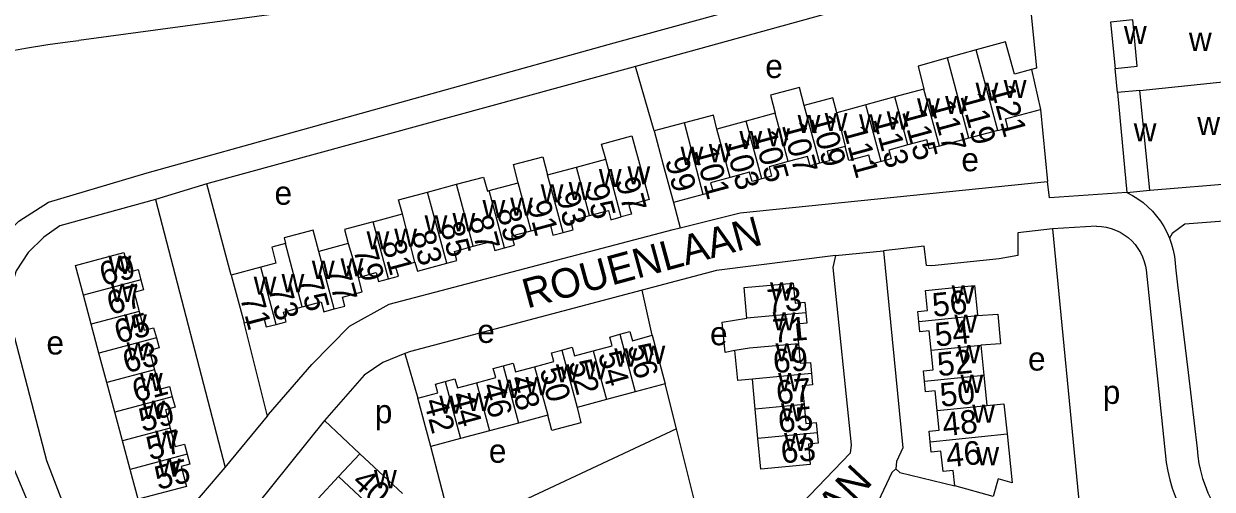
# Model space of a CAD drawing. Extents: x 157768 to 159790, y 387230 to 389604.
# Drawn here: x 159150 to 159351.4, y 389346.2 to 389425.1 of the extents above; entities that cross this region are included whole.
import ezdxf

# ---------------------------------------------------------------- set-up
doc = ezdxf.new("R2010")
doc.units = 0
for name, color, linetype in [('BLT_Basislijn', 7, 'Continuous'), ('BLT_Bebouwing', 7, 'Continuous'), ('BLT_Centroide', 7, 'Continuous'), ('BLT_Huisnummer', 7, 'Continuous'), ('BLT_Huisnummer_ tussenligend', 7, 'Continuous'), ('BLT_Onderverdeling_panden', 7, 'Continuous'), ('BLT_Straatnaam', 7, 'Continuous')]:
    doc.layers.add(name, color=color, linetype=linetype)

msp = doc.modelspace()

# ---------------------------------------------------------------- linework, layer by layer
at = {"layer": 'BLT_Basislijn'}
for p, q in [((159319.48, 389436.03), (159253.67, 389417.86)), ((159197.45, 389427.42), (159159.31, 389422.25)), ((159256.82, 389406.92), (159253.67, 389417.86)), ((159335.37, 389413.42), (159334.95, 389417.52)), ((159339.16, 389413.8), (159356.95, 389415.61)), ((159181.03, 389397.93), (159172.33, 389395.27)), ((159185.14, 389382.48), (159181.03, 389397.93)), ((159340.84, 389396.86), (159358.65, 389398.38)), ((159172.33, 389395.27), (159184.1, 389349.85)), ((159260.11, 389394.81), (159261.26, 389390.49)), ((159331.83, 389390.79), (159324.37, 389390.31)), ((159324.37, 389390.31), (159328.92, 389343.05)), ((159287.55, 389385.78), (159295.72, 389386.61)), ((159340.21, 389383.4), (159343.6, 389350.68)), ((159345.19, 389383.8), (159345.55, 389380.84)), ((159345.55, 389380.84), (159347.33, 389365.94)), ((159256.49, 389372.27), (159254.82, 389379.93)), ((159191.28, 389358.58), (159187.32, 389374.37)), ((159214.56, 389369.16), (159216.79, 389361.59)), ((159347.33, 389365.94), (159348.88, 389353.08)), ((159260.62, 389356.43), (159258.69, 389364.06)), ((159184.1, 389349.85), (159191.28, 389358.58)), ((159206.93, 389352.17), (159200.94, 389357.83)), ((159263.75, 389344), (159260.62, 389356.43)), ((159222.8, 389338.73), (159218.99, 389353.39))]:
    msp.add_line(p, q, dxfattribs=at)
for points in [[(159162.24, 389322.62), (159155.93, 389332.51), (159153.56, 389337.2), (159148.13, 389350.16), (159145.46, 389359.07), (159142.05, 389374.24), (159142.56, 389381.04), (159143.04, 389382.63), (159145.38, 389387.32), (159146.7, 389389.16), (159149.15, 389391.64), (159154.18, 389394.82), (159170.91, 389399.82), (159250.06, 389421.84), (159365.97, 389453.67), (159372.56, 389454.02), (159378.6, 389452.6), (159380.39, 389451.76), (159392.61, 389443.64), (159395.21, 389440.74), (159396.75, 389438.28), (159397.33, 389436.4), (159399.66, 389416.25), (159408.15, 389328.62)], [(159319.48, 389436.03), (159320.59, 389427.78), (159321.61, 389417.58), (159320.78, 389417.35)], [(159128.07, 389415.76), (159131.71, 389416.82), (159135.39, 389417.81), (159139.1, 389418.71), (159142.82, 389419.54), (159146.55, 389420.29), (159150.3, 389420.96), (159154.07, 389421.56), (159157.84, 389422.07), (159159.31, 389422.25)], [(159253.67, 389417.86), (159252.66, 389417.58), (159181.42, 389398.06), (159181.03, 389397.93)], [(159322.31, 389410.58), (159323.52, 389398.36)], [(159261.26, 389390.49), (159271.39, 389393.01), (159323.52, 389398.36)], [(159336.94, 389396.51), (159323.86, 389395.57), (159323.52, 389398.36)], [(159172.33, 389395.27), (159156.09, 389390.81), (159153.38, 389388.89), (159150.7, 389386.3), (159148.67, 389383.2), (159147.68, 389379.98), (159147.7, 389374.7), (159153.86, 389351.02), (159158.28, 389339.41), (159162.68, 389331.92), (159163.34, 389331.79), (159163.93, 389332.17)], [(159336.94, 389396.51), (159337.9, 389396), (159338.82, 389395.42), (159339.69, 389394.78), (159340.51, 389394.07), (159341.27, 389393.3), (159341.98, 389392.48), (159342.63, 389391.61), (159343.21, 389390.7), (159343.72, 389389.74), (159344.15, 389388.75)], [(159360.28, 389382.28), (159359.3, 389392.1), (159346.78, 389391.11), (159344.64, 389389.56), (159344.15, 389388.75)], [(159191.28, 389358.58), (159191.49, 389358.84), (159198.81, 389367.3), (159205.18, 389373.81), (159211.89, 389377.54), (159260.04, 389390.19), (159261.26, 389390.49)], [(159324.37, 389390.31), (159318.47, 389389.65), (159318.47, 389385.83), (159315.32, 389385.26), (159303.9, 389384.04), (159303, 389384.13), (159302.62, 389387.41), (159295.72, 389386.61)], [(159331.83, 389390.79), (159332.66, 389390.74), (159333.47, 389390.61), (159334.27, 389390.4), (159335.05, 389390.11), (159335.8, 389389.76), (159336.51, 389389.33), (159337.17, 389388.84), (159337.78, 389388.28), (159338.34, 389387.67), (159338.83, 389387), (159339.26, 389386.3), (159339.62, 389385.55), (159339.9, 389384.77), (159340.11, 389383.97), (159340.21, 389383.4)], [(159344.15, 389388.75), (159344.52, 389387.73), (159344.81, 389386.69), (159345.02, 389385.62), (159345.15, 389384.55), (159345.19, 389383.8)], [(159287.55, 389385.78), (159267.38, 389383.26), (159254.82, 389379.93)], [(159287.55, 389385.78), (159287.13, 389383.77), (159290.23, 389353.69), (159290.04, 389352.29), (159272.19, 389333.68), (159271.07, 389332.51)], [(159295.72, 389386.61), (159298.96, 389353.18), (159297.88, 389350.89), (159297.81, 389349.62)], [(159254.82, 389379.93), (159215.51, 389369.54), (159214.56, 389369.16)], [(159214.56, 389369.16), (159210.84, 389367.67), (159207.65, 389365.52), (159200.94, 389357.83)], [(159200.94, 389357.83), (159183.46, 389335.99), (159168.17, 389318.14)], [(159260.62, 389356.43), (159223.71, 389339.09), (159222.8, 389338.73)], [(159348.88, 389353.08), (159348.99, 389351.79), (159349.17, 389350.51), (159349.35, 389349.56)], [(159343.6, 389350.68), (159343.87, 389349.22), (159344.22, 389347.78), (159344.65, 389346.36), (159345.16, 389344.97), (159345.74, 389343.61), (159346.4, 389342.27), (159347.12, 389340.98), (159347.91, 389339.73), (159348.77, 389338.52), (159349.7, 389337.36), (159350.08, 389336.91)], [(159163.93, 389332.17), (159173.02, 389342.87), (159173.5, 389342.87), (159176.21, 389340.99), (159176.78, 389341.25), (159184.1, 389349.85)], [(159297.81, 389349.62), (159297.11, 389349.03), (159294.82, 389344.07), (159270.91, 389319.73)], [(159297.81, 389349.62), (159298.45, 389349.03), (159307.79, 389346.74)], [(159349.35, 389349.56), (159349.78, 389348), (159350.2, 389346.78), (159350.7, 389345.58), (159351.26, 389344.42), (159351.9, 389343.3), (159352.61, 389342.22), (159353.38, 389341.18), (159354.21, 389340.19), (159354.86, 389339.51)]]:
    msp.add_lwpolyline(points, dxfattribs=at)
at = {"layer": 'BLT_Bebouwing'}
for p, q in [((159311.42, 389420.68), (159306.55, 389419.3)), ((159320.78, 389417.35), (159322.31, 389410.58)), ((159302.55, 389414.03), (159297.61, 389412.69)), ((159339.16, 389413.8), (159335.37, 389413.42)), ((159335.37, 389413.42), (159336.94, 389396.51)), ((159292.7, 389411.35), (159287.78, 389410.02)), ((159297.61, 389412.69), (159292.7, 389411.35)), ((159277.35, 389409.91), (159272.43, 389408.58)), ((159261.96, 389408.3), (159256.82, 389406.92)), ((159272.43, 389408.58), (159267.47, 389407.23)), ((159243.68, 389400.78), (159248.61, 389402.11)), ((159238.77, 389399.46), (159243.68, 389400.78)), ((159228.87, 389396.8), (159233.8, 389398.13)), ((159209.21, 389391.52), (159214.15, 389392.85)), ((159204.98, 389387.81), (159199.99, 389386.47)), ((159190.15, 389383.83), (159185.14, 389382.48)), ((159185.14, 389382.48), (159187.32, 389374.37)), ((159161.41, 389374.16), (159160.1, 389379.09)), ((159162.73, 389369.24), (159161.41, 389374.16)), ((159164.07, 389364.25), (159162.73, 389369.24)), ((159312.18, 389370.59), (159312.7, 389365.5)), ((159273.96, 389359.76), (159273.49, 389364.86)), ((159312.7, 389365.5), (159313.23, 389360.37)), ((159165.41, 389359.23), (159164.07, 389364.25)), ((159253.63, 389362.7), (159248.73, 389361.38)), ((159258.69, 389364.06), (159253.63, 389362.7)), ((159248.73, 389361.38), (159243.78, 389360.05)), ((159166.71, 389354.36), (159165.41, 389359.23)), ((159238.79, 389358.71), (159233.86, 389357.39)), ((159274.42, 389354.8), (159273.96, 389359.76)), ((159233.86, 389357.39), (159228.92, 389356.06)), ((159224.02, 389354.75), (159218.99, 389353.39)), ((159228.92, 389356.06), (159224.02, 389354.75)), ((159168, 389349.53), (159166.71, 389354.36))]:
    msp.add_line(p, q, dxfattribs=at)
for points in [[(159337.95, 389425.76), (159334.18, 389425.39), (159334.95, 389417.52)], [(159334.95, 389417.52), (159338.72, 389417.89), (159337.95, 389425.76)], [(159320.78, 389417.35), (159317.89, 389416.57), (159316.4, 389422.04), (159311.42, 389420.68)], [(159306.55, 389419.3), (159301.6, 389417.92), (159302.55, 389414.03)], [(159282.26, 389411.25), (159281.46, 389414.31), (159276.54, 389413.01), (159277.35, 389409.91)], [(159340.84, 389396.86), (159339.16, 389413.8)], [(159287.78, 389410.02), (159287.09, 389412.56), (159282.26, 389411.25)], [(159267.47, 389407.23), (159266.87, 389409.6), (159261.96, 389408.3)], [(159315.08, 389407.01), (159316.77, 389407.47), (159316.37, 389408.97), (159322.31, 389410.58)], [(159315.08, 389407.01), (159310.14, 389405.68)], [(159248.61, 389402.11), (159247.91, 389404.7), (159253.06, 389406.08), (159254.67, 389400.1), (159255.97, 389395.27), (159252.56, 389394.35), (159252.98, 389392.8), (159251.24, 389392.34)], [(159256.82, 389406.92), (159258.38, 389401.18), (159260.11, 389394.81)], [(159305.18, 389404.34), (159303.46, 389403.87), (159303.04, 389405.43), (159299.81, 389404.56)], [(159310.14, 389405.68), (159305.18, 389404.34)], [(159289.2, 389404.3), (159286.14, 389403.48), (159286.57, 389401.88), (159284.92, 389401.43)], [(159295.31, 389401.74), (159293.62, 389401.28), (159293.21, 389402.81), (159289.85, 389401.9), (159289.2, 389404.3)], [(159299.81, 389404.56), (159296.59, 389403.68), (159296.99, 389402.2), (159295.31, 389401.74)], [(159233.8, 389398.13), (159233.01, 389401.23), (159237.95, 389402.53), (159238.77, 389399.46)], [(159279.57, 389401.72), (159276.32, 389400.84), (159276.74, 389399.27), (159275.08, 389398.82)], [(159284.92, 389401.43), (159283.27, 389400.98), (159282.83, 389402.61), (159279.57, 389401.72)], [(159223.35, 389397.87), (159227.92, 389399.1), (159228.6, 389396.73), (159228.87, 389396.8)], [(159269.7, 389399.04), (159266.39, 389398.15), (159266.82, 389396.59), (159265.13, 389396.13)], [(159275.08, 389398.82), (159273.42, 389398.37), (159273, 389399.94), (159269.7, 389399.04)], [(159218.43, 389396.55), (159223.35, 389397.87)], [(159214.15, 389392.85), (159213.49, 389395.24), (159218.43, 389396.55)], [(159265.13, 389396.13), (159263.44, 389395.67), (159260.11, 389394.81)], [(159336.94, 389396.51), (159340.84, 389396.86)], [(159245.89, 389392.56), (159249.09, 389393.42), (159249.51, 389391.87), (159251.24, 389392.34)], [(159209.21, 389391.52), (159204.34, 389390.21), (159204.98, 389387.81)], [(159241.39, 389389.72), (159243.1, 389390.18), (159242.68, 389391.7), (159245.89, 389392.56)], [(159199.99, 389386.47), (159199.02, 389390.12), (159194.1, 389388.81), (159194.36, 389387.84)], [(159231.47, 389387.1), (159233.15, 389387.55), (159232.72, 389389.12), (159235.99, 389390)], [(159235.99, 389390), (159239.25, 389390.87), (159239.68, 389389.26), (159241.39, 389389.72)], [(159194.36, 389387.84), (159192.01, 389387.21), (159192.73, 389384.52), (159190.15, 389383.83)], [(159221.7, 389384.48), (159223.39, 389384.94), (159222.97, 389386.5), (159226.17, 389387.36)], [(159226.17, 389387.36), (159229.38, 389388.22), (159229.8, 389386.65), (159231.47, 389387.1)], [(159160.1, 389379.09), (159158.75, 389384.11), (159162.1, 389385.01), (159166.93, 389386.3), (159167.82, 389383), (159169.37, 389383.41), (159169.83, 389381.69)], [(159206.69, 389382.09), (159209.72, 389382.91), (159210.13, 389381.38), (159211.81, 389381.84)], [(159211.81, 389381.84), (159213.49, 389382.29), (159213.07, 389383.84), (159216.29, 389384.7)], [(159216.29, 389384.7), (159216.7, 389383.14), (159221.7, 389384.48)], [(159169.83, 389381.69), (159170.29, 389379.97), (159168.67, 389379.54), (159169.52, 389376.33)], [(159202.61, 389376.75), (159204.39, 389377.23), (159203.98, 389378.74), (159207.35, 389379.64), (159206.69, 389382.09)], [(159272.54, 389375.18), (159272.07, 389380.35), (159280.4, 389381.12), (159280.71, 389377.73), (159282.37, 389377.89), (159282.53, 389376.1)], [(159301.69, 389374.6), (159301.52, 389376.33), (159303.17, 389376.5), (159302.82, 389379.87), (159311.14, 389380.72), (159311.65, 389375.75), (159311.66, 389375.62)], [(159192.76, 389374.13), (159194.44, 389374.58), (159194, 389376.22), (159197.19, 389377.08)], [(159197.19, 389377.08), (159200.38, 389377.93), (159200.83, 389376.27), (159202.61, 389376.75)], [(159169.52, 389376.33), (159170.38, 389373.13), (159171.99, 389373.56), (159172.46, 389371.84)], [(159187.32, 389374.37), (159190.65, 389375.26), (159191.08, 389373.68), (159192.76, 389374.13)], [(159270.52, 389369.68), (159268.84, 389369.37), (159268.37, 389374.48), (159272.54, 389375.18)], [(159282.53, 389376.1), (159282.7, 389374.31), (159280.98, 389374.15), (159281.29, 389370.84)], [(159311.66, 389375.62), (159315.07, 389375.88), (159315.55, 389370.81), (159312.18, 389370.59)], [(159251.01, 389372.44), (159252.72, 389372.9), (159253.14, 389371.36), (159256.49, 389372.27)], [(159303.76, 389369.73), (159303.43, 389373.03), (159301.87, 389372.87), (159301.69, 389374.6)], [(159172.46, 389371.84), (159172.92, 389370.12), (159171.29, 389369.68), (159172.16, 389366.42)], [(159246.51, 389369.62), (159249.7, 389370.48), (159249.3, 389371.98), (159251.01, 389372.44)], [(159256.49, 389372.27), (159257.79, 389367.44), (159258.69, 389364.06)], [(159281.29, 389370.84), (159281.59, 389367.52), (159283.31, 389367.68), (159283.49, 389365.78)], [(159236.57, 389366.95), (159239.81, 389367.82), (159239.41, 389369.29), (159241.17, 389369.77)], [(159241.17, 389369.77), (159242.93, 389370.24), (159243.32, 389368.77), (159246.51, 389369.62)], [(159273.49, 389364.86), (159270.99, 389364.63), (159270.52, 389369.68)], [(159302.65, 389364.47), (159302.46, 389366.26), (159304.1, 389366.43), (159303.76, 389369.73)], [(159226.73, 389364.23), (159229.97, 389365.1), (159229.55, 389366.66), (159231.25, 389367.12)], [(159231.25, 389367.12), (159232.94, 389367.57), (159233.34, 389366.08), (159236.57, 389366.95)], [(159172.16, 389366.42), (159173.04, 389363.15), (159174.69, 389363.59), (159175.15, 389361.84)], [(159221.42, 389364.44), (159223.07, 389364.89), (159223.48, 389363.36), (159226.73, 389364.23)], [(159283.49, 389365.78), (159283.66, 389363.89), (159281.93, 389363.73), (159282.23, 389360.52)], [(159216.79, 389361.59), (159220.18, 389362.5), (159219.77, 389364), (159221.42, 389364.44)], [(159304.81, 389359.51), (159304.46, 389362.84), (159302.83, 389362.67), (159302.65, 389364.47)], [(159175.15, 389361.84), (159175.62, 389360.09), (159173.98, 389359.65), (159174.82, 389356.53)], [(159218.99, 389353.39), (159218.09, 389356.76), (159216.79, 389361.59)], [(159243.78, 389360.05), (159244.39, 389357.45), (159239.47, 389356.14), (159238.79, 389358.71)], [(159282.23, 389360.52), (159282.52, 389357.32), (159284.28, 389357.48), (159284.44, 389355.72)], [(159303.62, 389354.23), (159303.43, 389356), (159305.15, 389356.17), (159304.81, 389359.51)], [(159313.23, 389360.37), (159316.12, 389360.67), (159316.65, 389355.57)], [(159174.82, 389356.53), (159175.65, 389353.41), (159177.23, 389353.84), (159177.69, 389352.12)], [(159284.44, 389355.72), (159284.61, 389353.97), (159282.97, 389353.82), (159283.29, 389350.37), (159274.9, 389349.6), (159274.42, 389354.8)], [(159316.65, 389355.57), (159317.49, 389347.28), (159315.12, 389347.92), (159314.31, 389344.96)], [(159307.79, 389346.74), (159307.52, 389349.33), (159305.79, 389349.16), (159305.43, 389352.63), (159303.8, 389352.46), (159303.62, 389354.23)], [(159177.69, 389352.12), (159178.15, 389350.4), (159176.65, 389350), (159177.54, 389346.65), (159169.36, 389344.46), (159168.07, 389349.3), (159168, 389349.53)], [(159206.93, 389352.17), (159203.34, 389348.33)], [(159214.19, 389345.42), (159211.76, 389347.69), (159206.93, 389352.17)], [(159203.34, 389348.33), (159199.86, 389344.59), (159200.99, 389343.52), (159200.96, 389343.49)], [(159314.31, 389344.96), (159307.79, 389346.74)]]:
    msp.add_lwpolyline(points, dxfattribs=at)
at = {"layer": 'BLT_Onderverdeling_panden'}
for p, q in [((159310.14, 389405.68), (159306.55, 389419.3)), ((159315.08, 389407.01), (159311.42, 389420.68)), ((159305.18, 389404.34), (159302.55, 389414.03)), ((159284.92, 389401.43), (159282.26, 389411.25)), ((159295.31, 389401.74), (159292.7, 389411.35)), ((159299.81, 389404.56), (159297.61, 389412.69)), ((159279.57, 389401.72), (159277.35, 389409.91)), ((159287.78, 389410.02), (159289.2, 389404.3)), ((159265.13, 389396.13), (159261.96, 389408.3)), ((159269.7, 389399.04), (159267.47, 389407.23)), ((159275.08, 389398.82), (159272.43, 389408.58)), ((159251.24, 389392.34), (159248.61, 389402.11)), ((159241.39, 389389.72), (159238.77, 389399.46)), ((159245.89, 389392.56), (159243.68, 389400.78)), ((159226.17, 389387.36), (159223.35, 389397.87)), ((159235.99, 389390), (159233.8, 389398.13)), ((159221.7, 389384.48), (159218.43, 389396.55)), ((159231.47, 389387.1), (159228.87, 389396.8)), ((159211.81, 389381.84), (159209.21, 389391.52)), ((159216.29, 389384.7), (159214.15, 389392.85)), ((159197.19, 389377.08), (159194.36, 389387.84)), ((159204.98, 389387.81), (159206.69, 389382.09)), ((159202.61, 389376.75), (159199.99, 389386.47)), ((159192.76, 389374.13), (159190.15, 389383.83)), ((159169.83, 389381.69), (159160.1, 389379.09)), ((159169.52, 389376.33), (159161.41, 389374.16)), ((159282.53, 389376.1), (159272.54, 389375.18)), ((159301.69, 389374.6), (159311.66, 389375.62)), ((159172.46, 389371.84), (159162.73, 389369.24)), ((159251.01, 389372.44), (159253.63, 389362.7)), ((159241.17, 389369.77), (159243.78, 389360.05)), ((159246.51, 389369.62), (159248.73, 389361.38)), ((159303.76, 389369.73), (159312.18, 389370.59)), ((159231.25, 389367.12), (159233.86, 389357.39)), ((159236.57, 389366.95), (159238.79, 389358.71)), ((159172.16, 389366.42), (159164.07, 389364.25)), ((159283.49, 389365.78), (159273.49, 389364.86)), ((159302.65, 389364.47), (159312.7, 389365.5)), ((159221.42, 389364.44), (159224.02, 389354.75)), ((159226.73, 389364.23), (159228.92, 389356.06)), ((159175.15, 389361.84), (159165.41, 389359.23)), ((159282.23, 389360.52), (159273.96, 389359.76)), ((159304.81, 389359.51), (159313.23, 389360.37)), ((159174.82, 389356.53), (159166.71, 389354.36)), ((159284.44, 389355.72), (159274.42, 389354.8)), ((159303.62, 389354.23), (159316.65, 389355.57)), ((159177.69, 389352.12), (159168, 389349.53)), ((159203.34, 389348.33), (159210.59, 389341.57))]:
    msp.add_line(p, q, dxfattribs=at)
msp.add_lwpolyline([(159281.29, 389370.84), (159273.01, 389370.07), (159270.52, 389369.68)], dxfattribs=at)

# ---------------------------------------------------------------- texts
at = {"layer": 'BLT_Centroide'}
for s, p in [('w', (159336.45, 389421.64)), ('w', (159347.47, 389420.5)), ('e', (159275.67, 389415.9)), ('w', (159311.3, 389412.03)), ('w', (159316.08, 389412.48)), ('w', (159301.39, 389409.36)), ('w', (159306.14, 389409.8)), ('w', (159281.14, 389406.55)), ('w', (159285.73, 389406.92)), ('w', (159291.55, 389406.69)), ('w', (159296.25, 389407.16)), ('w', (159348.89, 389406.22)), ('w', (159276, 389404.31)), ('w', (159338.11, 389405.16)), ('w', (159271.28, 389403.86)), ('w', (159261.3, 389401.17)), ('w', (159266.09, 389401.62)), ('e', (159308.9, 389400.08)), ('w', (159247.45, 389397.41)), ('w', (159252.3, 389397.86)), ('e', (159192.48, 389394.41)), ('w', (159237.59, 389394.8)), ('w', (159242.33, 389395.19)), ('w', (159227.73, 389392.14)), ('w', (159232.42, 389392.56)), ('w', (159222.64, 389389.92)), ('w', (159217.92, 389389.52)), ('w', (159208.08, 389386.84)), ('w', (159212.77, 389387.28)), ('w', (159164.34, 389382.69)), ('w', (159198.81, 389381.83)), ('w', (159203.67, 389382.25)), ('w', (159164.75, 389377.94)), ('w', (159188.95, 389379.16)), ('w', (159193.67, 389379.58)), ('w', (159276.47, 389378.16)), ('w', (159307.25, 389377.66)), ('w', (159166.99, 389372.78)), ('w', (159276.91, 389373.09)), ('w', (159307.72, 389372.69)), ('e', (159226.85, 389370.98)), ('e', (159266.3, 389370.58)), ('e', (159153.82, 389369.02)), ('w', (159167.39, 389368.03)), ('w', (159277.39, 389367.84)), ('w', (159250.08, 389366.97)), ('w', (159254.84, 389367.42)), ('w', (159308.24, 389367.53)), ('e', (159320.2, 389366.29)), ('w', (159240.17, 389364.3)), ('w', (159244.95, 389364.78)), ('w', (159169.67, 389362.81)), ('w', (159230.3, 389361.66)), ('w', (159235.02, 389362.11)), ('w', (159277.85, 389362.78)), ('w', (159308.75, 389362.5)), ('p', (159332.86, 389360.64)), ('w', (159170.05, 389358.09)), ('w', (159220.41, 389358.97)), ('w', (159225.17, 389359.44)), ('w', (159278.32, 389357.66)), ('p', (159209.48, 389357.36)), ('w', (159310.73, 389357.44)), ('w', (159172.25, 389353.03)), ('w', (159278.84, 389352.66)), ('e', (159228.81, 389350.66)), ('w', (159311.43, 389350.25)), ('w', (159172.72, 389348.28)), ('w', (159209.34, 389346.34))]:
    msp.add_text(s, height=4, dxfattribs=at).set_placement(p)
at = {"layer": 'BLT_Huisnummer'}
for s, rotation, p in [('121', 285.1876, (159313.87, 389414.22)), ('115', 285.1876, (159298.8, 389410.21)), ('107', 285.1876, (159278.43, 389407.91)), ('111', 285.1876, (159288.8, 389407.29)), ('103', 285.1978, (159268.65, 389405.21)), ('99', 285.1978, (159258.64, 389401.97)), ('97', 285.051, (159250.24, 389398.55)), ('91', 285.0452, (159235.23, 389394.59)), ('87', 285.0452, (159225.38, 389392.05)), ('83', 285.0452, (159215.62, 389389.54)), ('79', 285.0452, (159205.8, 389386.8)), ('69', 14.9745, (159163.45, 389380.61)), ('75', 285.0452, (159196.49, 389381.76)), ('71', 285.0452, (159186.6, 389378.67)), ('73', 5.2621, (159276.11, 389376.01)), ('56', 5.8429, (159304.15, 389375.39)), ('63', 14.9745, (159167.37, 389365.81)), ('56', 285.037, (159252.24, 389370.35)), ('50', 285.037, (159237.38, 389366.39)), ('67', 5.2621, (159277.69, 389360.56)), ('46', 285.037, (159227.49, 389363.71)), ('50', 5.8429, (159305.46, 389360.13)), ('59', 14.9745, (159170.11, 389355.85)), ('42', 285.037, (159217.74, 389361.08)), ('63', 5.2621, (159278.47, 389350.54)), ('46', 5.8429, (159306.51, 389349.87)), ('55', 14.9745, (159172.79, 389346.02)), ('40', 316.9835, (159205.37, 389347.15))]:
    msp.add_text(s, height=4, rotation=rotation, dxfattribs=at).set_placement(p)
at = {"layer": 'BLT_Huisnummer_ tussenligend'}
for s, rotation, p in [('119', 285.1876, (159308.68, 389412.86)), ('117', 285.1876, (159303.65, 389411.61)), ('109', 285.1876, (159283.26, 389409.11)), ('113', 285.1876, (159293.93, 389408.95)), ('105', 285.1876, (159273.57, 389406.48)), ('101', 285.1978, (159263.59, 389403.67)), ('95', 285.0452, (159245.01, 389397.38)), ('93', 285.0452, (159240.14, 389396.13)), ('89', 285.0452, (159230.09, 389393.45)), ('85', 285.0452, (159220.49, 389390.96)), ('81', 285.0452, (159210.63, 389387.94)), ('77', 285.0452, (159201.2, 389383.34)), ('67', 14.9745, (159164.69, 389375.7)), ('73', 285.0452, (159191.35, 389380.21)), ('65', 14.9745, (159165.96, 389370.83)), ('71', 5.2621, (159277.05, 389370.98)), ('54', 5.8429, (159304.59, 389370.35)), ('54', 285.037, (159247.28, 389369.06)), ('69', 5.2621, (159277.15, 389365.83)), ('52', 5.8429, (159305, 389365.32)), ('52', 285.037, (159242.25, 389367.63)), ('61', 14.9745, (159168.98, 389360.84)), ('48', 285.037, (159232.21, 389364.96)), ('44', 285.037, (159222.29, 389362.19)), ('65', 5.2621, (159278, 389355.73)), ('48', 5.8429, (159305.89, 389355.14)), ('57', 14.9745, (159171.37, 389351.04))]:
    msp.add_text(s, height=4, rotation=rotation, dxfattribs=at).set_placement(p)
at = {"layer": 'BLT_Straatnaam'}
for s, rotation, p in [('ROUENLAAN', 15.2233, (159235.3, 389376.79)), ('ATRECHTLAAN', 46.9799, (159260.6, 389311.48))]:
    msp.add_text(s, height=5, rotation=rotation, dxfattribs=at).set_placement(p)

doc.saveas('drawing.dxf')
